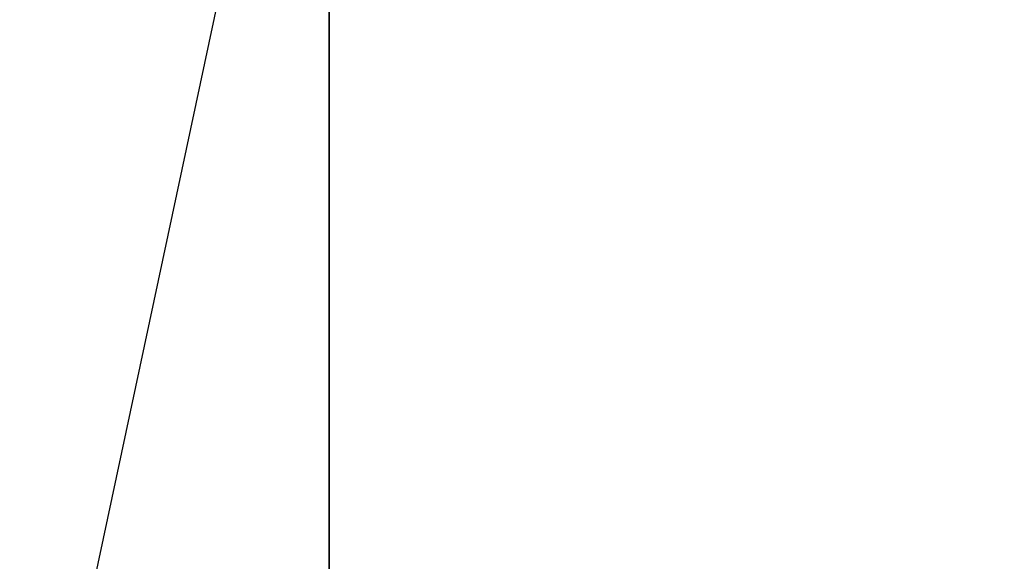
# Model space of a CAD drawing. Extents: x 0 to 80, y 0 to 80.
# Tile 573 of 656: x 9.618035 to 9.6198, y 35.420339 to 35.42131. Entities that reach past the tile are written whole.
import ezdxf

# ---------------------------------------------------------------- set-up
doc = ezdxf.new("R2010")
doc.units = 0
doc.header["$LTSCALE"] = 25.4
doc.layers.get('0').update_dxf_attribs({"color": 13, "linetype": 'CONTINUOUS'})

# ---------------------------------------------------------------- blocks, each defined once
blk = doc.blocks.new('ORBIT-I-KINKIET-20-7806-78')
at = {"color": 7}
for p, q in [((26.0152035, 35.7683601, 345.0435486), (25.9891663, 35.64608, 344.9762573)), ((26.0152035, 35.64608, 345.0435486), (26.0152035, 35.7683601, 345.0435486))]:
    blk.add_line(p, q, dxfattribs=at)
mesh = blk.add_polyface(dxfattribs=at)
corners = [(26.4027424, 35.64608, 302.3838806), (25.6784382, 35.7683601, 302.7523499), (26.4027424, 35.7683601, 302.3838806)]
mesh.append_faces([[corners[k] for k in face] for face in [(0, 1, 2)]], dxfattribs={"color": 7})
mesh = blk.add_polyface(dxfattribs=at)
corners = [(26.4027424, 35.64608, 302.3838806), (25.6784382, 35.64608, 302.7523499), (25.6784382, 35.7683601, 302.7523499)]
mesh.append_faces([[corners[k] for k in face] for face in [(0, 1, 2)]], dxfattribs={"color": 7})
mesh = blk.add_polyface(dxfattribs=at)
corners = [(26.0152035, 35.7683601, 345.0435486), (26.0152035, 35.64608, 345.0435486), (26.1351299, 35.7683601, 345.893158)]
mesh.append_faces([[corners[k] for k in face] for face in [(0, 1, 2)]], dxfattribs={"color": 7})
mesh = blk.add_polyface(dxfattribs=at)
corners = [(26.1351299, 35.7683601, 345.893158), (26.0152035, 35.64608, 345.0435486), (26.1351299, 35.64608, 345.893158)]
mesh.append_faces([[corners[k] for k in face] for face in [(0, 1, 2)]], dxfattribs={"color": 7})

msp = doc.modelspace()

# ---------------------------------------------------------------- block references
at = {"color": 0}
msp.add_blockref('ORBIT-I-KINKIET-20-7806-78', (-16.3966141, -0.3460782, -57.5), dxfattribs=at)

doc.saveas('drawing.dxf')
